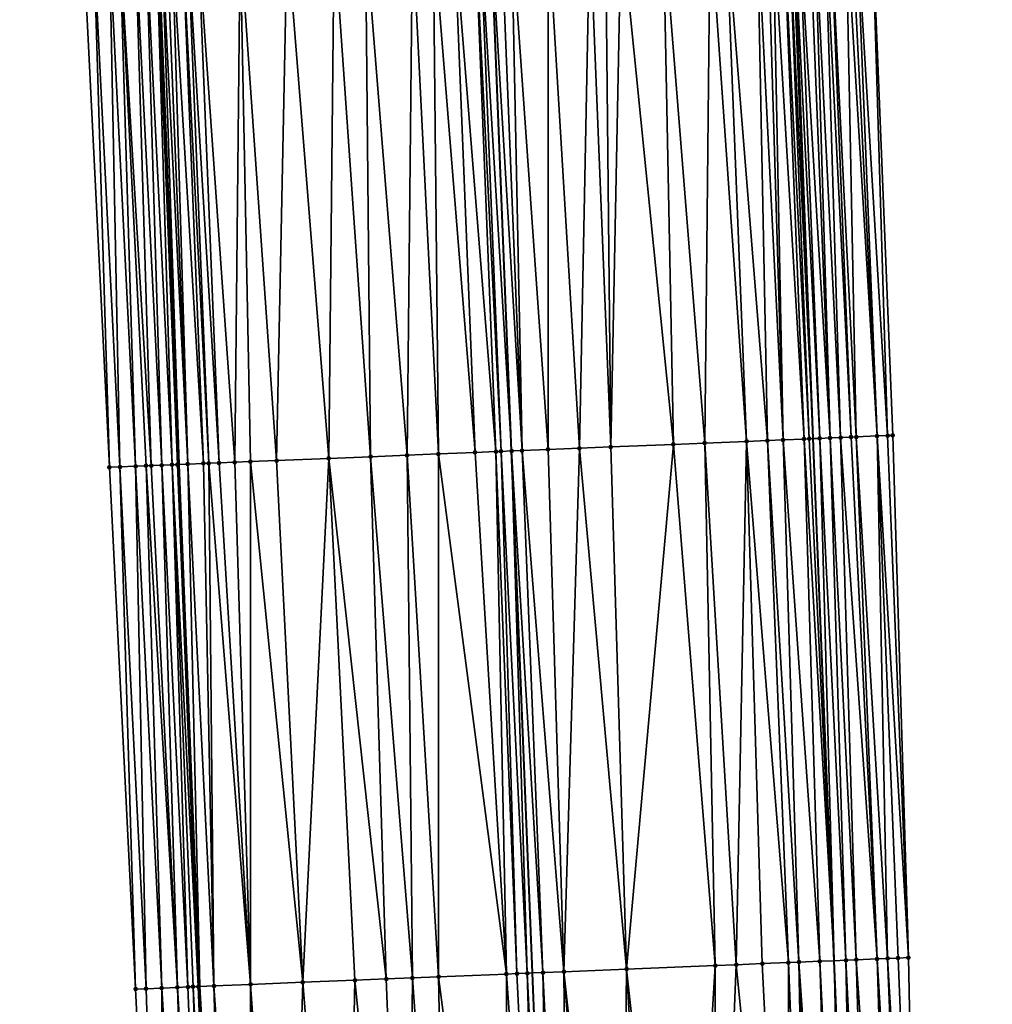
# Model space of a CAD drawing. Header units: feet. Extents: x 2004186 to 2014793, y 836912 to 864902.
# Tile 881 of 974: x 2004187 to 2004224, y 860721 to 860759. Entities that reach past the tile are written whole.
import ezdxf

# ---------------------------------------------------------------- set-up
doc = ezdxf.new("R2010")
doc.units = ezdxf.units.FT
doc.header["$LTSCALE"] = 100
doc.header["$MEASUREMENT"] = 0
for name, color, linetype, lineweight in [('EP_Travel Lane', 5, 'Continuous', 40), ('GPL_Skip Line', 2, 'Continuous', 40), ('Road Shots', 4, 'Continuous', 200), ('Road X-Section', 30, 'Continuous', 13)]:
    doc.layers.add(name, color=color, linetype=linetype, lineweight=lineweight)
doc.layers.add('I-77 SB_MM21-27-Surface-Border', color=7, linetype='Continuous')
doc.layers.add('I-77 SB_MM21-27-Surface-TIN', color=7, linetype='Continuous')

msp = doc.modelspace()

# ---------------------------------------------------------------- linework, layer by layer
at = {"layer": 'EP_Travel Lane'}
for points in [[(2004197.601563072, 860642.0360309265, 453.2261109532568), (2004196.425661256, 860661.9981160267, 453.5929947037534), (2004195.249770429, 860681.9600145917, 453.9695947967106), (2004194.27354658, 860702.1436005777, 454.3736836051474), (2004193.483229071, 860722.1238258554, 454.7812818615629), (2004192.692910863, 860742.1040687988, 455.1879910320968), (2004191.902552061, 860762.0853380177, 455.5434054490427), (2004191.223358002, 860782.2181442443, 455.9253762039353), (2004190.663765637, 860802.2067544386, 456.3028110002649), (2004190.10417735, 860822.1952189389, 456.6877862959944), (2004189.544588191, 860842.1837146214, 457.071148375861), (2004189.112340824, 860862.3605110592, 457.4359540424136), (2004188.858388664, 860882.3546178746, 457.8506026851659), (2004188.604435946, 860902.3487686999, 458.2630403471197), (2004188.350491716, 860922.342251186, 458.7091436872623), (2004188.217480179, 860942.5299093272, 459.1132109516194)], [(2004221.715488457, 860643.4213687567, 452.3216709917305), (2004220.600782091, 860663.3862204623, 452.7251711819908), (2004219.486091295, 860683.350793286, 453.1432168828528), (2004218.549584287, 860703.1322473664, 453.5232818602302), (2004217.749922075, 860723.1121554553, 453.928044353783), (2004216.95026681, 860743.0918899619, 454.3414893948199), (2004216.150591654, 860763.0721214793, 454.7300843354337), (2004215.466840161, 860782.9211546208, 455.1355683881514), (2004214.900120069, 860802.9095628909, 455.5129948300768), (2004214.333405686, 860822.897769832, 455.9008344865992), (2004213.766690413, 860842.8860081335, 456.2870516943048), (2004213.328555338, 860862.7085305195, 456.6577693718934), (2004213.040055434, 860882.702503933, 457.0552528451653), (2004212.751554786, 860902.6965289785, 457.4501300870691), (2004212.463052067, 860922.6906974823, 457.8377808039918), (2004212.309389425, 860942.509159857, 458.2545775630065)]]:
    msp.add_polyline3d(points, dxfattribs=at)
at = {"layer": 'GPL_Skip Line'}
msp.add_polyline3d([(2004210.225838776, 860642.7607374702, 452.7814176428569), (2004209.093303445, 860662.7250830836, 453.1586660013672), (2004207.960784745, 860682.6891355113, 453.5511981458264), (2004207.008169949, 860702.6615726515, 453.9599322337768), (2004206.20851005, 860722.6414229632, 454.3675829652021), (2004205.408842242, 860742.6214708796, 454.7653557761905), (2004204.609173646, 860762.6015384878, 455.1621442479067), (2004203.923475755, 860782.5858817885, 455.5395116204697), (2004203.356457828, 860802.5740300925, 455.9299372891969), (2004202.78943579, 860822.5623233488, 456.3128637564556), (2004202.222418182, 860842.5504604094, 456.7038711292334), (2004201.783932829, 860862.5413416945, 457.0930744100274), (2004201.509346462, 860882.5355650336, 457.4875887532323), (2004201.234759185, 860902.5298547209, 457.878760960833), (2004200.960178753, 860922.5236459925, 458.2950397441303), (2004200.804459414, 860942.5187398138, 458.6819819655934)], dxfattribs=at)
at = {"layer": 'I-77 SB_MM21-27-Surface-Border', "color": 3, "linetype": 'ByBlock', "lineweight": -2}
for points in [[(2004196.049156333, 860641.9472507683, 453.2632844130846), (2004195.116297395, 860661.9229691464, 453.6381728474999), (2004193.58442658, 860681.8642642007, 454.0360522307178), (2004192.020572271, 860702.0516404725, 454.4629498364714), (2004191.021077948, 860722.0233530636, 454.8775720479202), (2004190.021577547, 860741.9952175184, 455.2845955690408), (2004189.022050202, 860761.9677551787, 455.6579738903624), (2004188.330023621, 860782.133837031, 456.0406522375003), (2004187.763005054, 860802.1220079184, 456.4299058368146), (2004187.195974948, 860822.1105855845, 456.7981180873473), (2004186.828859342, 860842.1050134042, 457.1570751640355), (2004186.585475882, 860862.3246149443, 457.4960864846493), (2004187.710753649, 860882.3383444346, 457.8764207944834), (2004187.036212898, 860902.3264997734, 458.2999096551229), (2004187.36158193, 860922.3280906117, 458.7383338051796), (2004187.404462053, 860942.5307491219, 459.1348138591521)], [(2004213.604460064, 860942.5093327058, 458.1403691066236), (2004213.758822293, 860922.7103066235, 457.7464241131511), (2004214.833310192, 860902.7287463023, 457.2674133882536), (2004215.707830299, 860882.7434674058, 456.837373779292), (2004216.382366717, 860862.75562757, 456.3979852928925), (2004216.816175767, 860842.977556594, 456.0264329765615), (2004217.383192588, 860822.9894472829, 455.6339899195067), (2004217.95022216, 860803.0008884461, 455.264803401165), (2004218.517260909, 860783.0120061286, 454.9123490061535), (2004219.196961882, 860763.1987080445, 454.497476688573), (2004219.996605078, 860743.219275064, 454.0689643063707), (2004220.596445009, 860723.2309258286, 453.6863340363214), (2004220.99645533, 860703.2343186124, 453.3166937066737), (2004221.538314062, 860683.4706888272, 452.9625281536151), (2004222.471153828, 860663.4953083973, 452.5700259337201), (2004223.803321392, 860643.5431140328, 452.1498348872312)]]:
    msp.add_polyline3d(points, dxfattribs=at)
at = {"layer": 'I-77 SB_MM21-27-Surface-TIN', "color": 128, "linetype": 'ByBlock', "lineweight": -2}
for points in [[(2004218.597478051, 860763.173809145, 454.5426718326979), (2004219.79677864, 860743.2109378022, 454.0859103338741), (2004219.196961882, 860763.1987080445, 454.497476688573)], [(2004219.196961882, 860763.1987080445, 454.497476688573), (2004219.79677864, 860743.2109378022, 454.0859103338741), (2004219.996605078, 860743.219275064, 454.0689643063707)], [(2004211.203706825, 860762.8701535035, 454.9285796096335), (2004209.605015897, 860762.8054399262, 454.9649453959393), (2004211.603719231, 860742.8734941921, 454.561543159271)], [(2004213.002222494, 860762.9432467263, 454.8731491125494), (2004211.203706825, 860762.8701535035, 454.9285796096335), (2004212.802728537, 860742.9222514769, 454.52316635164)], [(2004211.203706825, 860762.8701535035, 454.9285796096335), (2004211.603719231, 860742.8734941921, 454.561543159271), (2004212.802728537, 860742.9222514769, 454.52316635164)], [(2004213.002222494, 860762.9432467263, 454.8731491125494), (2004212.802728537, 860742.9222514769, 454.52316635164), (2004214.401400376, 860742.9874420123, 454.4629582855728)], [(2004213.601725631, 860762.9676632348, 454.8520678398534), (2004213.002222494, 860762.9432467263, 454.8731491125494), (2004214.401400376, 860742.9874420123, 454.4629582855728)], [(2004214.800730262, 860763.0165373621, 454.8078502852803), (2004213.601725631, 860762.9676632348, 454.8520678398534), (2004215.200739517, 860743.0199567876, 454.4368779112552)], [(2004213.601725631, 860762.9676632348, 454.8520678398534), (2004214.401400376, 860742.9874420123, 454.4629582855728), (2004215.200739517, 860743.0199567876, 454.4368779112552)], [(2004215.200395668, 860763.0328987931, 454.7896091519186), (2004214.800730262, 860763.0165373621, 454.8078502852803), (2004215.800239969, 860743.0444403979, 454.4124423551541)], [(2004214.800730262, 860763.0165373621, 454.8078502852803), (2004215.200739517, 860743.0199567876, 454.4368779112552), (2004215.800239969, 860743.0444403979, 454.4124423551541)], [(2004215.400226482, 860763.0411266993, 454.7781296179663), (2004215.200395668, 860763.0328987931, 454.7896091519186), (2004215.800239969, 860743.0444403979, 454.4124423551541)], [(2004215.799891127, 860763.0575071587, 454.7589372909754), (2004215.400226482, 860763.0411266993, 454.7781296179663), (2004216.599566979, 860743.077258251, 454.3712116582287)], [(2004215.400226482, 860763.0411266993, 454.7781296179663), (2004215.800239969, 860743.0444403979, 454.4124423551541), (2004216.599566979, 860743.077258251, 454.3712116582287)], [(2004215.999719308, 860763.0658008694, 454.7441683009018), (2004215.799891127, 860763.0575071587, 454.7589372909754), (2004216.799394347, 860743.0855722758, 454.3554272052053)], [(2004215.799891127, 860763.0575071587, 454.7589372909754), (2004216.599566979, 860743.077258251, 454.3712116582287), (2004216.799394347, 860743.0855722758, 454.3554272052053)], [(2004215.999719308, 860763.0658008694, 454.7441683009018), (2004216.95026681, 860743.0918899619, 454.3414893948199), (2004216.150591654, 860763.0721214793, 454.7300843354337)], [(2004215.999719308, 860763.0658008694, 454.7441683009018), (2004216.799394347, 860743.0855722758, 454.3554272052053), (2004216.95026681, 860743.0918899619, 454.3414893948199)], [(2004216.199544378, 860763.074172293, 454.7255145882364), (2004216.150591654, 860763.0721214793, 454.7300843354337), (2004216.95026681, 860743.0918899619, 454.3414893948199)], [(2004216.399371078, 860763.0825030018, 454.7088961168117), (2004216.199544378, 860763.074172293, 454.7255145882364), (2004217.199044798, 860743.1023073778, 454.3185069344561)], [(2004216.199544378, 860763.074172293, 454.7255145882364), (2004216.95026681, 860743.0918899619, 454.3414893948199), (2004217.199044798, 860743.1023073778, 454.3185069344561)], [(2004216.799029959, 860763.0990274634, 454.6825053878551), (2004216.399371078, 860763.0825030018, 454.7088961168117), (2004217.598698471, 860743.1189619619, 454.2856115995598)], [(2004216.399371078, 860763.0825030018, 454.7088961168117), (2004217.199044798, 860743.1023073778, 454.3185069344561), (2004217.598698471, 860743.1189619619, 454.2856115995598)], [(2004216.998857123, 860763.1073465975, 454.6664655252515), (2004216.799029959, 860763.0990274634, 454.6825053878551), (2004217.598698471, 860743.1189619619, 454.2856115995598)], [(2004217.398503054, 860763.1241946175, 454.6239006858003), (2004216.998857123, 860763.1073465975, 454.6664655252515), (2004217.998347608, 860743.1357298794, 454.2470509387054)], [(2004216.998857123, 860763.1073465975, 454.6664655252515), (2004217.598698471, 860743.1189619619, 454.2856115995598), (2004217.998347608, 860743.1357298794, 454.2470509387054)], [(2004217.598328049, 860763.1325679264, 454.6051527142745), (2004217.398503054, 860763.1241946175, 454.6239006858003), (2004218.397994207, 860743.1525612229, 454.2053197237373)], [(2004217.398503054, 860763.1241946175, 454.6239006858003), (2004217.998347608, 860743.1357298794, 454.2470509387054), (2004218.397994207, 860743.1525612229, 454.2053197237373)], [(2004218.197809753, 860763.1575199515, 454.5573019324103), (2004217.598328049, 860763.1325679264, 454.6051527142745), (2004218.59781879, 860743.1609448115, 454.1860578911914)], [(2004217.598328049, 860763.1325679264, 454.6051527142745), (2004218.397994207, 860743.1525612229, 454.2053197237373), (2004218.59781879, 860743.1609448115, 454.1860578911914)], [(2004218.397641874, 860763.1657152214, 454.5474538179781), (2004218.197809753, 860763.1575199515, 454.5573019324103), (2004219.397127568, 860743.1942182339, 454.1220541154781)], [(2004218.197809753, 860763.1575199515, 454.5573019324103), (2004218.59781879, 860743.1609448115, 454.1860578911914), (2004219.397127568, 860743.1942182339, 454.1220541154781)], [(2004218.597478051, 860763.173809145, 454.5426718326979), (2004218.397641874, 860763.1657152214, 454.5474538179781), (2004219.397127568, 860743.1942182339, 454.1220541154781)], [(2004218.597478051, 860763.173809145, 454.5426718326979), (2004219.397127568, 860743.1942182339, 454.1220541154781), (2004219.79677864, 860743.2109378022, 454.0859103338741)], [(2004201.611648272, 860762.4796979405, 455.255453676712), (2004199.813134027, 860762.4065691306, 455.3126631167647), (2004201.412152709, 860742.4587428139, 454.9034652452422)], [(2004201.611648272, 860762.4796979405, 455.255453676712), (2004201.412152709, 860742.4587428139, 454.9034652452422), (2004202.611159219, 860742.5075699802, 454.8615951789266)], [(2004202.410990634, 860762.512132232, 455.2333965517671), (2004201.611648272, 860762.4796979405, 455.255453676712), (2004202.611159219, 860742.5075699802, 454.8615951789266)], [(2004203.210328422, 860762.5446807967, 455.2056271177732), (2004202.410990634, 860762.512132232, 455.2333965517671), (2004204.009996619, 860742.5646231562, 454.808340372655)], [(2004202.410990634, 860762.512132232, 455.2333965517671), (2004202.611159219, 860742.5075699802, 454.8615951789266), (2004204.009996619, 860742.5646231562, 454.808340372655)], [(2004204.009663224, 860762.5773039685, 455.1741282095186), (2004203.210328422, 860762.5446807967, 455.2056271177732), (2004204.809337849, 860742.597085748, 454.7848685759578)], [(2004203.210328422, 860762.5446807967, 455.2056271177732), (2004204.009996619, 860742.5646231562, 454.808340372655), (2004204.809337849, 860742.597085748, 454.7848685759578)], [(2004204.209501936, 860762.5853345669, 455.1725117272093), (2004204.009663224, 860762.5773039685, 455.1741282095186), (2004205.009171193, 860742.6052504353, 454.7765492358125)], [(2004204.009663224, 860762.5773039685, 455.1741282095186), (2004204.809337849, 860742.597085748, 454.7848685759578), (2004205.009171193, 860742.6052504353, 454.7765492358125)], [(2004204.209501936, 860762.5853345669, 455.1725117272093), (2004205.408842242, 860742.6214708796, 454.7653557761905), (2004204.609173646, 860762.6015384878, 455.1621442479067)], [(2004204.209501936, 860762.5853345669, 455.1725117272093), (2004205.009171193, 860742.6052504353, 454.7765492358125), (2004205.408842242, 860742.6214708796, 454.7653557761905)], [(2004205.008848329, 860762.6176681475, 455.1554889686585), (2004204.609173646, 860762.6015384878, 455.1621442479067), (2004205.808515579, 860742.6376341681, 454.7570194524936)], [(2004205.808515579, 860742.6376341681, 454.7570194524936), (2004204.609173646, 860762.6015384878, 455.1621442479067), (2004205.408842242, 860742.6214708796, 454.7653557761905)], [(2004205.408516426, 860762.6339623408, 455.1406089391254), (2004205.008848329, 860762.6176681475, 455.1554889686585), (2004205.808515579, 860742.6376341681, 454.7570194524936)], [(2004206.807345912, 860762.6912132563, 455.0774694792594), (2004205.408516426, 860762.6339623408, 455.1406089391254), (2004206.807688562, 860742.6783012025, 454.7232410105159)], [(2004205.408516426, 860762.6339623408, 455.1406089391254), (2004205.808515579, 860742.6376341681, 454.7570194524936), (2004206.807688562, 860742.6783012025, 454.7232410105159)], [(2004208.406011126, 860762.7565693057, 455.0089876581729), (2004206.807345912, 860762.6912132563, 455.0774694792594), (2004208.006694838, 860742.7271342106, 454.6810789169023)], [(2004206.807345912, 860762.6912132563, 455.0774694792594), (2004206.807688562, 860742.6783012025, 454.7232410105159), (2004208.006694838, 860742.7271342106, 454.6810789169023)], [(2004208.406011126, 860762.7565693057, 455.0089876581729), (2004208.006694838, 860742.7271342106, 454.6810789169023), (2004209.205700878, 860742.7759730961, 454.6386230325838)], [(2004209.005511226, 860762.7810617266, 454.9841116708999), (2004208.406011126, 860762.7565693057, 455.0089876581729), (2004209.205700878, 860742.7759730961, 454.6386230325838)], [(2004209.605015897, 860762.8054399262, 454.9649453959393), (2004209.005511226, 860762.7810617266, 454.9841116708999), (2004209.205700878, 860742.7759730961, 454.6386230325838)], [(2004209.605015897, 860762.8054399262, 454.9649453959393), (2004209.205700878, 860742.7759730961, 454.6386230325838), (2004211.603719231, 860742.8734941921, 454.561543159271)], [(2004191.420056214, 860762.0655846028, 455.5654812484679), (2004191.020392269, 860762.0491866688, 455.5855470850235), (2004192.019922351, 860742.0765806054, 455.2155881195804)], [(2004191.819719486, 860762.0819993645, 455.5445742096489), (2004191.420056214, 860762.0655846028, 455.5654812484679), (2004192.419586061, 860742.0929844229, 455.19522816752)], [(2004191.420056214, 860762.0655846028, 455.5654812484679), (2004192.019922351, 860742.0765806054, 455.2155881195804), (2004192.419586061, 860742.0929844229, 455.19522816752)], [(2004191.819719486, 860762.0819993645, 455.5445742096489), (2004192.692910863, 860742.1040687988, 455.1879910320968), (2004191.902552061, 860762.0853380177, 455.5434054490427)], [(2004191.819719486, 860762.0819993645, 455.5445742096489), (2004192.619419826, 860742.1011386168, 455.1874333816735), (2004192.692910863, 860742.1040687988, 455.1879910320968)], [(2004191.819719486, 860762.0819993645, 455.5445742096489), (2004192.419586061, 860742.0929844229, 455.19522816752), (2004192.619419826, 860742.1011386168, 455.1874333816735)], [(2004192.019557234, 860762.090054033, 455.5417545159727), (2004191.902552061, 860762.0853380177, 455.5434054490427), (2004192.692910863, 860742.1040687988, 455.1879910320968)], [(2004192.219399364, 860762.097999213, 455.5444079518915), (2004192.019557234, 860762.090054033, 455.5417545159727), (2004193.019102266, 860742.1170744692, 455.1904661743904)], [(2004192.019557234, 860762.090054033, 455.5417545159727), (2004192.692910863, 860742.1040687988, 455.1879910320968), (2004193.019102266, 860742.1170744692, 455.1904661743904)], [(2004192.419239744, 860762.105988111, 455.5448760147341), (2004192.219399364, 860762.097999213, 455.5444079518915), (2004193.019102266, 860742.1170744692, 455.1904661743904)], [(2004192.818910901, 860762.1222058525, 455.5338176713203), (2004192.419239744, 860762.105988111, 455.5448760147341), (2004193.618609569, 860742.1413868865, 455.1745882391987)], [(2004192.419239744, 860762.105988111, 455.5448760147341), (2004193.019102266, 860742.1170744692, 455.1904661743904), (2004193.618609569, 860742.1413868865, 455.1745882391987)], [(2004193.018748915, 860762.1302538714, 455.5313303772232), (2004192.818910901, 860762.1222058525, 455.5338176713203), (2004193.818447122, 860742.1494464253, 455.1715250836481)], [(2004192.818910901, 860762.1222058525, 455.5338176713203), (2004193.618609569, 860742.1413868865, 455.1745882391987), (2004193.818447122, 860742.1494464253, 455.1715250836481)], [(2004193.418420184, 860762.1464688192, 455.5204116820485), (2004193.018748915, 860762.1302538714, 455.5313303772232), (2004194.218117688, 860742.1656789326, 455.1597286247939)], [(2004193.018748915, 860762.1302538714, 455.5313303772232), (2004193.818447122, 860742.1494464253, 455.1715250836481), (2004194.218117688, 860742.1656789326, 455.1597286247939)], [(2004195.017090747, 860762.211691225, 455.4586104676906), (2004193.418420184, 860762.1464688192, 455.5204116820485), (2004194.817620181, 860742.1901115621, 455.1378414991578)], [(2004193.418420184, 860762.1464688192, 455.5204116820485), (2004194.218117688, 860742.1656789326, 455.1597286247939), (2004194.817620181, 860742.1901115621, 455.1378414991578)], [(2004195.017090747, 860762.211691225, 455.4586104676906), (2004194.817620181, 860742.1901115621, 455.1378414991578), (2004195.417121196, 860742.2145811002, 455.1141093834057)], [(2004196.81560533, 860762.2848115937, 455.4018229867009), (2004195.017090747, 860762.211691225, 455.4586104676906), (2004196.416295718, 860742.25520969, 455.0822527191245)], [(2004195.017090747, 860762.211691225, 455.4586104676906), (2004195.417121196, 860742.2145811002, 455.1141093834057), (2004196.416295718, 860742.25520969, 455.0822527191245)], [(2004196.81560533, 860762.2848115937, 455.4018229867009), (2004196.416295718, 860742.25520969, 455.0822527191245), (2004198.41464186, 860742.3365393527, 455.0149160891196)], [(2004198.614120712, 860762.3579119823, 455.3460342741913), (2004196.81560533, 860762.2848115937, 455.4018229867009), (2004198.41464186, 860742.3365393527, 455.0149160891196)], [(2004198.614120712, 860762.3579119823, 455.3460342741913), (2004198.41464186, 860742.3365393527, 455.0149160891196), (2004200.013315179, 860742.4016928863, 454.9565576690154)], [(2004199.813134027, 860762.4065691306, 455.3126631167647), (2004198.614120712, 860762.3579119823, 455.3460342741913), (2004200.013315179, 860742.4016928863, 454.9565576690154)], [(2004199.813134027, 860762.4065691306, 455.3126631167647), (2004200.013315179, 860742.4016928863, 454.9565576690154), (2004201.412152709, 860742.4587428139, 454.9034652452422)], [(2004189.421720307, 860761.9839992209, 455.6456008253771), (2004189.022050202, 860761.9677551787, 455.6579738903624), (2004190.021577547, 860741.9952175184, 455.2845955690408)], [(2004190.021216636, 860762.0085858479, 455.6160156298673), (2004189.421720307, 860761.9839992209, 455.6456008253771), (2004190.421247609, 860742.0114626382, 455.2721686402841)], [(2004189.421720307, 860761.9839992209, 455.6456008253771), (2004190.021577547, 860741.9952175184, 455.2845955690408), (2004190.421247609, 860742.0114626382, 455.2721686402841)], [(2004190.420886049, 860762.0248471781, 455.6027783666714), (2004190.021216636, 860762.0085858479, 455.6160156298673), (2004191.020746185, 860742.0359931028, 455.2453909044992)], [(2004190.021216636, 860762.0085858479, 455.6160156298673), (2004190.421247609, 860742.0114626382, 455.2721686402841), (2004191.020746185, 860742.0359931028, 455.2453909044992)], [(2004191.020392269, 860762.0491866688, 455.5855470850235), (2004190.420886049, 860762.0248471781, 455.6027783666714), (2004191.620254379, 860742.0602832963, 455.2306239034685)], [(2004190.420886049, 860762.0248471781, 455.6027783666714), (2004191.420418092, 860742.0521921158, 455.2352687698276), (2004191.620254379, 860742.0602832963, 455.2306239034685)], [(2004190.420886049, 860762.0248471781, 455.6027783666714), (2004191.020746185, 860742.0359931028, 455.2453909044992), (2004191.420418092, 860742.0521921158, 455.2352687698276)], [(2004191.020392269, 860762.0491866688, 455.5855470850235), (2004191.620254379, 860742.0602832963, 455.2306239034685), (2004192.019922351, 860742.0765806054, 455.2155881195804)], [(2004219.79677864, 860743.2109378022, 454.0859103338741), (2004220.596445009, 860723.2309258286, 453.6863340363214), (2004219.996605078, 860743.219275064, 454.0689643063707)], [(2004211.603719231, 860742.8734941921, 454.561543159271), (2004209.205700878, 860742.7759730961, 454.6386230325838), (2004209.805534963, 860722.7877699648, 454.2486943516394)], [(2004211.603719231, 860742.8734941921, 454.561543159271), (2004209.805534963, 860722.7877699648, 454.2486943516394), (2004213.202723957, 860722.9260165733, 454.134911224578)], [(2004212.802728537, 860742.9222514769, 454.52316635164), (2004211.603719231, 860742.8734941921, 454.561543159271), (2004213.202723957, 860722.9260165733, 454.134911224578)], [(2004214.401400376, 860742.9874420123, 454.4629582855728), (2004212.802728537, 860742.9222514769, 454.52316635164), (2004214.002058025, 860722.9586580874, 454.1024950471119)], [(2004212.802728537, 860742.9222514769, 454.52316635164), (2004213.202723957, 860722.9260165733, 454.134911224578), (2004214.002058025, 860722.9586580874, 454.1024950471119)], [(2004214.401400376, 860742.9874420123, 454.4629582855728), (2004214.002058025, 860722.9586580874, 454.1024950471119), (2004215.00122722, 860722.9994197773, 454.0639844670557)], [(2004215.200739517, 860743.0199567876, 454.4368779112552), (2004214.401400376, 860742.9874420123, 454.4629582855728), (2004216.000399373, 860723.0401075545, 454.029168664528)], [(2004214.401400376, 860742.9874420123, 454.4629582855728), (2004215.00122722, 860722.9994197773, 454.0639844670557), (2004216.000399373, 860723.0401075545, 454.029168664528)], [(2004215.800239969, 860743.0444403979, 454.4124423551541), (2004215.200739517, 860743.0199567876, 454.4368779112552), (2004216.400065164, 860723.0564593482, 454.0114091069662)], [(2004215.200739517, 860743.0199567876, 454.4368779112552), (2004216.000399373, 860723.0401075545, 454.029168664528), (2004216.400065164, 860723.0564593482, 454.0114091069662)], [(2004216.599566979, 860743.077258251, 454.3712116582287), (2004215.800239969, 860743.0444403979, 454.4124423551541), (2004217.199390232, 860723.0893257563, 453.9677508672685)], [(2004215.800239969, 860743.0444403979, 454.4124423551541), (2004216.400065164, 860723.0564593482, 454.0114091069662), (2004217.199390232, 860723.0893257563, 453.9677508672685)], [(2004216.799394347, 860743.0855722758, 454.3554272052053), (2004216.599566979, 860743.077258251, 454.3712116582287), (2004217.749922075, 860723.1121554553, 453.928044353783)], [(2004216.599566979, 860743.077258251, 454.3712116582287), (2004217.199390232, 860723.0893257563, 453.9677508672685), (2004217.749922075, 860723.1121554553, 453.928044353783)], [(2004216.799394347, 860743.0855722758, 454.3554272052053), (2004217.749922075, 860723.1121554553, 453.928044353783), (2004216.95026681, 860743.0918899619, 454.3414893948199)], [(2004217.199044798, 860743.1023073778, 454.3185069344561), (2004216.95026681, 860743.0918899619, 454.3414893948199), (2004217.749922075, 860723.1121554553, 453.928044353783)], [(2004217.598698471, 860743.1189619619, 454.2856115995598), (2004217.199044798, 860743.1023073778, 454.3185069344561), (2004218.198532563, 860723.1307586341, 453.8956888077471)], [(2004217.199044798, 860743.1023073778, 454.3185069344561), (2004217.749922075, 860723.1121554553, 453.928044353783), (2004218.198532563, 860723.1307586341, 453.8956888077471)], [(2004217.998347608, 860743.1357298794, 454.2470509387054), (2004217.598698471, 860743.1189619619, 454.2856115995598), (2004218.598184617, 860723.1474536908, 453.8607701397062)], [(2004217.598698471, 860743.1189619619, 454.2856115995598), (2004218.198532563, 860723.1307586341, 453.8956888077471), (2004218.598184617, 860723.1474536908, 453.8607701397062)], [(2004218.397994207, 860743.1525612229, 454.2053197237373), (2004217.998347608, 860743.1357298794, 454.2470509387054), (2004219.397484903, 860723.1809392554, 453.7861613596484)], [(2004217.998347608, 860743.1357298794, 454.2470509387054), (2004218.598184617, 860723.1474536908, 453.8607701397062), (2004219.397484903, 860723.1809392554, 453.7861613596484)], [(2004218.59781879, 860743.1609448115, 454.1860578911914), (2004218.397994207, 860743.1525612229, 454.2053197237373), (2004219.397484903, 860723.1809392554, 453.7861613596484)], [(2004219.397127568, 860743.1942182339, 454.1220541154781), (2004218.59781879, 860743.1609448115, 454.1860578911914), (2004219.797137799, 860723.1976132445, 453.752295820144)], [(2004218.59781879, 860743.1609448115, 454.1860578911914), (2004219.397484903, 860723.1809392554, 453.7861613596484), (2004219.797137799, 860723.1976132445, 453.752295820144)], [(2004219.79677864, 860743.2109378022, 454.0859103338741), (2004219.397127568, 860743.1942182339, 454.1220541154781), (2004220.596445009, 860723.2309258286, 453.6863340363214)], [(2004219.397127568, 860743.1942182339, 454.1220541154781), (2004220.196792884, 860723.2142325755, 453.7211625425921), (2004220.596445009, 860723.2309258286, 453.6863340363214)], [(2004219.397127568, 860743.1942182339, 454.1220541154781), (2004219.797137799, 860723.1976132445, 453.752295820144), (2004220.196792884, 860723.2142325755, 453.7211625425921)], [(2004202.611159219, 860742.5075699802, 454.8615951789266), (2004201.412152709, 860742.4587428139, 454.9034652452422), (2004202.611489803, 860722.4949594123, 454.4922976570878)], [(2004204.009996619, 860742.5646231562, 454.808340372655), (2004202.611159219, 860742.5075699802, 454.8615951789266), (2004205.209335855, 860722.6007862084, 454.3998482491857)], [(2004202.611159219, 860742.5075699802, 454.8615951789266), (2004202.611489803, 860722.4949594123, 454.4922976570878), (2004205.209335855, 860722.6007862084, 454.3998482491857)], [(2004204.809337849, 860742.597085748, 454.7848685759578), (2004204.009996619, 860742.5646231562, 454.808340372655), (2004205.209335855, 860722.6007862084, 454.3998482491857)], [(2004205.009171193, 860742.6052504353, 454.7765492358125), (2004204.809337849, 860742.597085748, 454.7848685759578), (2004205.609002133, 860722.6171258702, 454.3826951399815)], [(2004204.809337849, 860742.597085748, 454.7848685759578), (2004205.209335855, 860722.6007862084, 454.3998482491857), (2004205.609002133, 860722.6171258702, 454.3826951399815)], [(2004205.009171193, 860742.6052504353, 454.7765492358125), (2004206.008672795, 860722.6333559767, 454.371018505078), (2004205.408842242, 860742.6214708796, 454.7653557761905)], [(2004205.009171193, 860742.6052504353, 454.7765492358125), (2004205.609002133, 860722.6171258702, 454.3826951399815), (2004206.008672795, 860722.6333559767, 454.371018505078)], [(2004205.808515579, 860742.6376341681, 454.7570194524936), (2004205.408842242, 860742.6214708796, 454.7653557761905), (2004206.60818456, 860722.6575569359, 454.3607118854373)], [(2004206.008672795, 860722.6333559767, 454.371018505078), (2004206.20851005, 860722.6414229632, 454.3675829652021), (2004205.408842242, 860742.6214708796, 454.7653557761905)], [(2004206.60818456, 860722.6575569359, 454.3607118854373), (2004205.408842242, 860742.6214708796, 454.7653557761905), (2004206.20851005, 860722.6414229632, 454.3675829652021)], [(2004206.807688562, 860742.6783012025, 454.7232410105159), (2004205.808515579, 860742.6376341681, 454.7570194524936), (2004207.407524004, 860722.6900641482, 454.3350092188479)], [(2004205.808515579, 860742.6376341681, 454.7570194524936), (2004206.60818456, 860722.6575569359, 454.3607118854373), (2004207.407524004, 860722.6900641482, 454.3350092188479)], [(2004208.006694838, 860742.7271342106, 454.6810789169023), (2004206.807688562, 860742.6783012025, 454.7232410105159), (2004207.407524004, 860722.6900641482, 454.3350092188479)], [(2004208.006694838, 860742.7271342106, 454.6810789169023), (2004207.407524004, 860722.6900641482, 454.3350092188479), (2004209.805534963, 860722.7877699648, 454.2486943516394)], [(2004209.205700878, 860742.7759730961, 454.6386230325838), (2004208.006694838, 860742.7271342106, 454.6810789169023), (2004209.805534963, 860722.7877699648, 454.2486943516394)], [(2004192.419586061, 860742.0929844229, 455.19522816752), (2004192.019922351, 860742.0765806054, 455.2155881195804), (2004193.019414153, 860722.1049310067, 454.7978233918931)], [(2004192.619419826, 860742.1011386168, 455.1874333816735), (2004192.419586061, 860742.0929844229, 455.19522816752), (2004193.419081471, 860722.1212446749, 454.7819696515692)], [(2004192.419586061, 860742.0929844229, 455.19522816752), (2004193.219246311, 860722.113125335, 454.7880222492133), (2004193.419081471, 860722.1212446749, 454.7819696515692)], [(2004192.419586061, 860742.0929844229, 455.19522816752), (2004193.019414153, 860722.1049310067, 454.7978233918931), (2004193.219246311, 860722.113125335, 454.7880222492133)], [(2004192.619419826, 860742.1011386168, 455.1874333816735), (2004193.483229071, 860722.1238258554, 454.7812818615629), (2004192.692910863, 860742.1040687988, 455.1879910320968)], [(2004192.619419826, 860742.1011386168, 455.1874333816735), (2004193.419081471, 860722.1212446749, 454.7819696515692), (2004193.483229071, 860722.1238258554, 454.7812818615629)], [(2004193.019102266, 860742.1170744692, 455.1904661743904), (2004192.692910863, 860742.1040687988, 455.1879910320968), (2004193.483229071, 860722.1238258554, 454.7812818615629)], [(2004193.618609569, 860742.1413868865, 455.1745882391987), (2004193.019102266, 860742.1170744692, 455.1904661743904), (2004194.018596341, 860722.1453680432, 454.7755416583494)], [(2004193.019102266, 860742.1170744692, 455.1904661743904), (2004193.483229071, 860722.1238258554, 454.7812818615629), (2004194.018596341, 860722.1453680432, 454.7755416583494)], [(2004193.818447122, 860742.1494464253, 455.1715250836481), (2004193.618609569, 860742.1413868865, 455.1745882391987), (2004194.018596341, 860722.1453680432, 454.7755416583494)], [(2004194.218117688, 860742.1656789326, 455.1597286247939), (2004193.818447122, 860742.1494464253, 455.1715250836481), (2004195.417451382, 860722.2019804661, 454.744318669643)], [(2004193.818447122, 860742.1494464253, 455.1715250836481), (2004194.018596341, 860722.1453680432, 454.7755416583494), (2004195.417451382, 860722.2019804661, 454.744318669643)], [(2004194.817620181, 860742.1901115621, 455.1378414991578), (2004194.218117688, 860742.1656789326, 455.1597286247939), (2004195.417451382, 860722.2019804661, 454.744318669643)], [(2004195.417121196, 860742.2145811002, 455.1141093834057), (2004194.817620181, 860742.1901115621, 455.1378414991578), (2004195.417451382, 860722.2019804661, 454.744318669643)], [(2004196.416295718, 860742.25520969, 455.0822527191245), (2004195.417121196, 860742.2145811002, 455.1141093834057), (2004197.415796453, 860722.2833368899, 454.6756433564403)], [(2004195.417121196, 860742.2145811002, 455.1141093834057), (2004195.417451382, 860722.2019804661, 454.744318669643), (2004197.415796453, 860722.2833368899, 454.6756433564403)], [(2004198.41464186, 860742.3365393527, 455.0149160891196), (2004196.416295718, 860742.25520969, 455.0822527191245), (2004197.415796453, 860722.2833368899, 454.6756433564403)], [(2004198.41464186, 860742.3365393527, 455.0149160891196), (2004197.415796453, 860722.2833368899, 454.6756433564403), (2004199.414145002, 860722.3646064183, 454.6113117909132)], [(2004200.013315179, 860742.4016928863, 454.9565576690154), (2004198.41464186, 860742.3365393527, 455.0149160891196), (2004200.613151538, 860722.4134329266, 454.5694740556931)], [(2004198.41464186, 860742.3365393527, 455.0149160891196), (2004199.414145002, 860722.3646064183, 454.6113117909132), (2004200.613151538, 860722.4134329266, 454.5694740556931)], [(2004201.412152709, 860742.4587428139, 454.9034652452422), (2004200.013315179, 860742.4016928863, 454.9565576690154), (2004201.612321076, 860722.4541860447, 454.5313919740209)], [(2004200.013315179, 860742.4016928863, 454.9565576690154), (2004200.613151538, 860722.4134329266, 454.5694740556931), (2004201.612321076, 860722.4541860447, 454.5313919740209)], [(2004201.412152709, 860742.4587428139, 454.9034652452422), (2004201.612321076, 860722.4541860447, 454.5313919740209), (2004202.611489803, 860722.4949594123, 454.4922976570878)], [(2004190.421247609, 860742.0114626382, 455.2721686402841), (2004190.021577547, 860741.9952175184, 455.2845955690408), (2004191.021077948, 860722.0233530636, 454.8775720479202)], [(2004191.020746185, 860742.0359931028, 455.2453909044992), (2004190.421247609, 860742.0114626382, 455.2721686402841), (2004191.420744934, 860722.0396750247, 454.8613037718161)], [(2004190.421247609, 860742.0114626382, 455.2721686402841), (2004191.021077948, 860722.0233530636, 454.8775720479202), (2004191.420744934, 860722.0396750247, 454.8613037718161)], [(2004191.420418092, 860742.0521921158, 455.2352687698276), (2004191.020746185, 860742.0359931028, 455.2453909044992), (2004192.020242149, 860722.0642395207, 454.8328245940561)], [(2004191.020746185, 860742.0359931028, 455.2453909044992), (2004191.420744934, 860722.0396750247, 454.8613037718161), (2004192.020242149, 860722.0642395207, 454.8328245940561)], [(2004191.620254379, 860742.0602832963, 455.2306239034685), (2004191.420418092, 860742.0521921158, 455.2352687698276), (2004192.61974865, 860722.08857199, 454.8159440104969)], [(2004191.420418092, 860742.0521921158, 455.2352687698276), (2004192.020242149, 860722.0642395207, 454.8328245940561), (2004192.61974865, 860722.08857199, 454.8159440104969)], [(2004192.019922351, 860742.0765806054, 455.2155881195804), (2004191.620254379, 860742.0602832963, 455.2306239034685), (2004192.61974865, 860722.08857199, 454.8159440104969)], [(2004192.019922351, 860742.0765806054, 455.2155881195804), (2004192.61974865, 860722.08857199, 454.8159440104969), (2004193.019414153, 860722.1049310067, 454.7978233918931)], [(2004213.202723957, 860722.9260165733, 454.134911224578), (2004209.805534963, 860722.7877699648, 454.2486943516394), (2004212.004033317, 860702.864946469, 453.7891058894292)], [(2004213.202723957, 860722.9260165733, 454.134911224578), (2004212.004033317, 860702.864946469, 453.7891058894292), (2004213.203041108, 860702.9137416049, 453.7488363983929)], [(2004214.002058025, 860722.9586580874, 454.1024950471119), (2004213.202723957, 860722.9260165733, 454.134911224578), (2004213.203041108, 860702.9137416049, 453.7488363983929)], [(2004214.002058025, 860722.9586580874, 454.1024950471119), (2004213.203041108, 860702.9137416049, 453.7488363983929), (2004216.000721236, 860703.0277148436, 453.6489795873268)], [(2004215.00122722, 860722.9994197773, 454.0639844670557), (2004214.002058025, 860722.9586580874, 454.1024950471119), (2004216.000721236, 860703.0277148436, 453.6489795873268)], [(2004216.000399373, 860723.0401075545, 454.029168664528), (2004215.00122722, 860722.9994197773, 454.0639844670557), (2004216.000721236, 860703.0277148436, 453.6489795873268)], [(2004216.400065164, 860723.0564593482, 454.0114091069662), (2004216.000399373, 860723.0401075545, 454.029168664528), (2004216.800058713, 860703.0602711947, 453.6208205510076)], [(2004216.000399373, 860723.0401075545, 454.029168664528), (2004216.000721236, 860703.0277148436, 453.6489795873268), (2004216.800058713, 860703.0602711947, 453.6208205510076)], [(2004217.199390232, 860723.0893257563, 453.9677508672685), (2004216.400065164, 860723.0564593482, 454.0114091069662), (2004217.799222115, 860703.1011776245, 453.5750746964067)], [(2004216.400065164, 860723.0564593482, 454.0114091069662), (2004217.39955794, 860703.0847854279, 453.5948539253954), (2004217.799222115, 860703.1011776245, 453.5750746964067)], [(2004216.400065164, 860723.0564593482, 454.0114091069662), (2004216.800058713, 860703.0602711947, 453.6208205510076), (2004217.39955794, 860703.0847854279, 453.5948539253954)], [(2004217.199390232, 860723.0893257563, 453.9677508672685), (2004218.198882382, 860703.1176674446, 453.5504154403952), (2004217.749922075, 860723.1121554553, 453.928044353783)], [(2004217.199390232, 860723.0893257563, 453.9677508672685), (2004217.799222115, 860703.1011776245, 453.5750746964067), (2004218.198882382, 860703.1176674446, 453.5504154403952)], [(2004218.198532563, 860723.1307586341, 453.8956888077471), (2004217.749922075, 860723.1121554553, 453.928044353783), (2004218.598537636, 860703.1342825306, 453.5194943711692)], [(2004218.198882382, 860703.1176674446, 453.5504154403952), (2004218.549584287, 860703.1322473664, 453.5232818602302), (2004217.749922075, 860723.1121554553, 453.928044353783)], [(2004218.598537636, 860703.1342825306, 453.5194943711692), (2004217.749922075, 860723.1121554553, 453.928044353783), (2004218.549584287, 860703.1322473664, 453.5232818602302)], [(2004218.598184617, 860723.1474536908, 453.8607701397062), (2004218.198532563, 860723.1307586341, 453.8956888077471), (2004219.198014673, 860703.1593511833, 453.4658132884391)], [(2004218.198532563, 860723.1307586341, 453.8956888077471), (2004218.598537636, 860703.1342825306, 453.5194943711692), (2004219.198014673, 860703.1593511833, 453.4658132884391)], [(2004219.397484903, 860723.1809392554, 453.7861613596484), (2004218.598184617, 860723.1474536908, 453.8607701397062), (2004219.997316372, 860703.1928014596, 453.3929685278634)], [(2004218.598184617, 860723.1474536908, 453.8607701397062), (2004219.198014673, 860703.1593511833, 453.4658132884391), (2004219.997316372, 860703.1928014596, 453.3929685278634)], [(2004219.797137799, 860723.1976132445, 453.752295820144), (2004219.397484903, 860723.1809392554, 453.7861613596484), (2004220.596798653, 860703.217739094, 453.34583681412)], [(2004219.397484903, 860723.1809392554, 453.7861613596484), (2004219.997316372, 860703.1928014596, 453.3929685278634), (2004220.596798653, 860703.217739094, 453.34583681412)], [(2004220.196792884, 860723.2142325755, 453.7211625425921), (2004219.797137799, 860723.1976132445, 453.752295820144), (2004220.99645533, 860703.2343186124, 453.3166937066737)], [(2004219.797137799, 860723.1976132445, 453.752295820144), (2004220.596798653, 860703.217739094, 453.34583681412), (2004220.99645533, 860703.2343186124, 453.3166937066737)], [(2004220.196792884, 860723.2142325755, 453.7211625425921), (2004220.99645533, 860703.2343186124, 453.3166937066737), (2004220.596445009, 860723.2309258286, 453.6863340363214)], [(2004202.611489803, 860722.4949594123, 454.4922976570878), (2004201.612321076, 860722.4541860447, 454.5313919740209), (2004203.011480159, 860702.49885103, 454.0977214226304)], [(2004205.209335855, 860722.6007862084, 454.3998482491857), (2004202.611489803, 860722.4949594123, 454.4922976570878), (2004205.209654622, 860702.5884708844, 454.0157906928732)], [(2004202.611489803, 860722.4949594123, 454.4922976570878), (2004203.011480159, 860702.49885103, 454.0977214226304), (2004205.209654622, 860702.5884708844, 454.0157906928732)], [(2004205.609002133, 860722.6171258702, 454.3826951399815), (2004205.209335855, 860722.6007862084, 454.3998482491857), (2004206.608498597, 860702.6453597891, 453.9707468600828)], [(2004205.209335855, 860722.6007862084, 454.3998482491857), (2004205.209654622, 860702.5884708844, 454.0157906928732), (2004206.608498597, 860702.6453597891, 453.9707468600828)], [(2004206.008672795, 860722.6333559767, 454.371018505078), (2004205.609002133, 860722.6171258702, 454.3826951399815), (2004206.608498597, 860702.6453597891, 453.9707468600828)], [(2004206.008672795, 860722.6333559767, 454.371018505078), (2004207.008169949, 860702.6615726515, 453.9599322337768), (2004206.20851005, 860722.6414229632, 454.3675829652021)], [(2004206.008672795, 860722.6333559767, 454.371018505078), (2004206.608498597, 860702.6453597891, 453.9707468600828), (2004207.008169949, 860702.6615726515, 453.9599322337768)], [(2004206.60818456, 860722.6575569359, 454.3607118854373), (2004206.20851005, 860722.6414229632, 454.3675829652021), (2004207.008169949, 860702.6615726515, 453.9599322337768)], [(2004207.407524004, 860722.6900641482, 454.3350092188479), (2004206.60818456, 860722.6575569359, 454.3607118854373), (2004207.607676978, 860702.6858919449, 453.9437102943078)], [(2004206.60818456, 860722.6575569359, 454.3607118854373), (2004207.008169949, 860702.6615726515, 453.9599322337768), (2004207.607676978, 860702.6858919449, 453.9437102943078)], [(2004209.805534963, 860722.7877699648, 454.2486943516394), (2004207.407524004, 860722.6900641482, 454.3350092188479), (2004209.606020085, 860702.7672974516, 453.8725814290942)], [(2004207.407524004, 860722.6900641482, 454.3350092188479), (2004209.006517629, 860702.7428638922, 453.8945153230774), (2004209.606020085, 860702.7672974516, 453.8725814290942)], [(2004207.407524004, 860722.6900641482, 454.3350092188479), (2004207.607676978, 860702.6858919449, 453.9437102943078), (2004209.006517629, 860702.7428638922, 453.8945153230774)], [(2004209.805534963, 860722.7877699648, 454.2486943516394), (2004209.606020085, 860702.7672974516, 453.8725814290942), (2004211.00486039, 860702.8242780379, 453.8229546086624)], [(2004209.805534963, 860722.7877699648, 454.2486943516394), (2004211.00486039, 860702.8242780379, 453.8229546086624), (2004212.004033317, 860702.864946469, 453.7891058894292)], [(2004193.219246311, 860722.113125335, 454.7880222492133), (2004193.019414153, 860722.1049310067, 454.7978233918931), (2004193.819074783, 860702.1250624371, 454.3910852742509)], [(2004193.419081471, 860722.1212446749, 454.7819696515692), (2004193.219246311, 860722.113125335, 454.7880222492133), (2004194.218742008, 860702.1413784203, 454.3751158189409)], [(2004193.219246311, 860722.113125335, 454.7880222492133), (2004193.819074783, 860702.1250624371, 454.3910852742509), (2004194.218742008, 860702.1413784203, 454.3751158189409)], [(2004193.419081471, 860722.1212446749, 454.7819696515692), (2004194.27354658, 860702.1436005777, 454.3736836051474), (2004193.483229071, 860722.1238258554, 454.7812818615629)], [(2004193.419081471, 860722.1212446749, 454.7819696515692), (2004194.218742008, 860702.1413784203, 454.3751158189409), (2004194.27354658, 860702.1436005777, 454.3736836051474)], [(2004194.018596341, 860722.1453680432, 454.7755416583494), (2004193.483229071, 860722.1238258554, 454.7812818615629), (2004194.618413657, 860702.1575838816, 454.3646711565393)], [(2004194.618413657, 860702.1575838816, 454.3646711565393), (2004193.483229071, 860722.1238258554, 454.7812818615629), (2004194.27354658, 860702.1436005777, 454.3736836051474)], [(2004195.417451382, 860722.2019804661, 454.744318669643), (2004194.018596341, 860722.1453680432, 454.7755416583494), (2004195.41776229, 860702.189861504, 454.3504452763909)], [(2004194.018596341, 860722.1453680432, 454.7755416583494), (2004194.618413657, 860702.1575838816, 454.3646711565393), (2004195.41776229, 860702.189861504, 454.3504452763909)], [(2004197.415796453, 860722.2833368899, 454.6756433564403), (2004195.417451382, 860722.2019804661, 454.744318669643), (2004196.816604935, 860702.246783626, 454.3037409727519)], [(2004195.417451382, 860722.2019804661, 454.744318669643), (2004195.41776229, 860702.189861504, 454.3504452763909), (2004195.817433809, 860702.2060701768, 454.3398400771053)], [(2004195.417451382, 860722.2019804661, 454.744318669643), (2004195.817433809, 860702.2060701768, 454.3398400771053), (2004196.816604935, 860702.246783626, 454.3037409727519)], [(2004197.415796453, 860722.2833368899, 454.6756433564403), (2004196.816604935, 860702.246783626, 454.3037409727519), (2004199.014790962, 860702.3361145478, 454.2362534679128)], [(2004199.414145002, 860722.3646064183, 454.6113117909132), (2004197.415796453, 860722.2833368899, 454.6756433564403), (2004199.014790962, 860702.3361145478, 454.2362534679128)], [(2004199.414145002, 860722.3646064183, 454.6113117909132), (2004199.014790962, 860702.3361145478, 454.2362534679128), (2004201.412804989, 860702.4337437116, 454.1537703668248)], [(2004200.613151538, 860722.4134329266, 454.5694740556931), (2004199.414145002, 860722.3646064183, 454.6113117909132), (2004201.412804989, 860702.4337437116, 454.1537703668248)], [(2004201.612321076, 860722.4541860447, 454.5313919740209), (2004200.613151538, 860722.4134329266, 454.5694740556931), (2004201.412804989, 860702.4337437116, 454.1537703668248)], [(2004201.612321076, 860722.4541860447, 454.5313919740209), (2004201.412804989, 860702.4337437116, 454.1537703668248), (2004203.011480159, 860702.49885103, 454.0977214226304)], [(2004191.420744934, 860722.0396750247, 454.8613037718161), (2004191.021077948, 860722.0233530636, 454.8775720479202), (2004192.020572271, 860702.0516404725, 454.4629498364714)], [(2004192.020242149, 860722.0642395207, 454.8328245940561), (2004191.420744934, 860722.0396750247, 454.8613037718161), (2004192.020572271, 860702.0516404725, 454.4629498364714)], [(2004192.61974865, 860722.08857199, 454.8159440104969), (2004192.020242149, 860722.0642395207, 454.8328245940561), (2004193.219574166, 860702.1005829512, 454.4153149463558)], [(2004192.020242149, 860722.0642395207, 454.8328245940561), (2004192.020572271, 860702.0516404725, 454.4629498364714), (2004193.219574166, 860702.1005829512, 454.4153149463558)], [(2004193.019414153, 860722.1049310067, 454.7978233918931), (2004192.61974865, 860722.08857199, 454.8159440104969), (2004193.819074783, 860702.1250624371, 454.3910852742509)], [(2004192.61974865, 860722.08857199, 454.8159440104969), (2004193.219574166, 860702.1005829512, 454.4153149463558), (2004193.819074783, 860702.1250624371, 454.3910852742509)]]:
    msp.add_3dface(points, dxfattribs=at)
at = {"layer": 'Road Shots', "lineweight": 100}
for p in [(2004219.996605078, 860743.219275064, 454.0689643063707), (2004211.603719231, 860742.8734941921, 454.561543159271), (2004212.802728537, 860742.9222514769, 454.52316635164), (2004214.401400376, 860742.9874420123, 454.4629582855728), (2004215.200739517, 860743.0199567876, 454.4368779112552), (2004215.800239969, 860743.0444403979, 454.4124423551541), (2004216.599566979, 860743.077258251, 454.3712116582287), (2004216.799394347, 860743.0855722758, 454.3554272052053), (2004217.199044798, 860743.1023073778, 454.3185069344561), (2004217.598698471, 860743.1189619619, 454.2856115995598), (2004217.998347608, 860743.1357298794, 454.2470509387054), (2004218.397994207, 860743.1525612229, 454.2053197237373), (2004218.59781879, 860743.1609448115, 454.1860578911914), (2004219.397127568, 860743.1942182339, 454.1220541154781), (2004219.79677864, 860743.2109378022, 454.0859103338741), (2004202.611159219, 860742.5075699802, 454.8615951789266), (2004204.009996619, 860742.5646231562, 454.808340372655), (2004204.809337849, 860742.597085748, 454.7848685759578), (2004205.009171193, 860742.6052504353, 454.7765492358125), (2004205.408842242, 860742.6214708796, 454.7653557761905), (2004205.808515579, 860742.6376341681, 454.7570194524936), (2004206.807688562, 860742.6783012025, 454.7232410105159), (2004208.006694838, 860742.7271342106, 454.6810789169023), (2004209.205700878, 860742.7759730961, 454.6386230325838), (2004192.419586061, 860742.0929844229, 455.19522816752), (2004192.619419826, 860742.1011386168, 455.1874333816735), (2004193.019102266, 860742.1170744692, 455.1904661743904), (2004193.618609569, 860742.1413868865, 455.1745882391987), (2004193.818447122, 860742.1494464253, 455.1715250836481), (2004194.218117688, 860742.1656789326, 455.1597286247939), (2004194.817620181, 860742.1901115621, 455.1378414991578), (2004195.417121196, 860742.2145811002, 455.1141093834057), (2004196.416295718, 860742.25520969, 455.0822527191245), (2004198.41464186, 860742.3365393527, 455.0149160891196), (2004200.013315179, 860742.4016928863, 454.9565576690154), (2004201.412152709, 860742.4587428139, 454.9034652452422), (2004190.021577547, 860741.9952175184, 455.2845955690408), (2004190.421247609, 860742.0114626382, 455.2721686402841), (2004191.020746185, 860742.0359931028, 455.2453909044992), (2004191.420418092, 860742.0521921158, 455.2352687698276), (2004191.620254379, 860742.0602832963, 455.2306239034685), (2004192.019922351, 860742.0765806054, 455.2155881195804), (2004213.202723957, 860722.9260165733, 454.134911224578), (2004214.002058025, 860722.9586580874, 454.1024950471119), (2004215.00122722, 860722.9994197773, 454.0639844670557), (2004216.000399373, 860723.0401075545, 454.029168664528), (2004216.400065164, 860723.0564593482, 454.0114091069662), (2004217.199390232, 860723.0893257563, 453.9677508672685), (2004218.198532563, 860723.1307586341, 453.8956888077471), (2004218.598184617, 860723.1474536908, 453.8607701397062), (2004219.397484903, 860723.1809392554, 453.7861613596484), (2004219.797137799, 860723.1976132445, 453.752295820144), (2004220.196792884, 860723.2142325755, 453.7211625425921), (2004220.596445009, 860723.2309258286, 453.6863340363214), (2004202.611489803, 860722.4949594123, 454.4922976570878), (2004205.209335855, 860722.6007862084, 454.3998482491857), (2004205.609002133, 860722.6171258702, 454.3826951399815), (2004206.008672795, 860722.6333559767, 454.371018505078), (2004206.60818456, 860722.6575569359, 454.3607118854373), (2004207.407524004, 860722.6900641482, 454.3350092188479), (2004209.805534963, 860722.7877699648, 454.2486943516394), (2004193.219246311, 860722.113125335, 454.7880222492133), (2004193.419081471, 860722.1212446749, 454.7819696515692), (2004194.018596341, 860722.1453680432, 454.7755416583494), (2004195.417451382, 860722.2019804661, 454.744318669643), (2004197.415796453, 860722.2833368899, 454.6756433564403), (2004199.414145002, 860722.3646064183, 454.6113117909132), (2004200.613151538, 860722.4134329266, 454.5694740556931), (2004201.612321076, 860722.4541860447, 454.5313919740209), (2004191.021077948, 860722.0233530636, 454.8775720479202), (2004191.420744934, 860722.0396750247, 454.8613037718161), (2004192.020242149, 860722.0642395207, 454.8328245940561), (2004192.61974865, 860722.08857199, 454.8159440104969), (2004193.019414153, 860722.1049310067, 454.7978233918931)]:
    msp.add_point(p, dxfattribs=at)
at = {"layer": 'Road X-Section', "extrusion": (-0.03998329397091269, 0.9989998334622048, 0.02001671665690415), "elevation": 779756.1043726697, "flags": 128}
msp.add_lwpolyline([(-2037008.922003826, -15155.9089623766), (-2037009.322003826, -15155.92139179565), (-2037009.922003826, -15155.94817489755), (-2037010.322003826, -15155.95829906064), (-2037010.522003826, -15155.96294485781), (-2037010.922003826, -15155.97798365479), (-2037011.322003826, -15155.99834768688), (-2037011.522003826, -15156.00614403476), (-2037011.922003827, -15156.00311063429), (-2037012.522003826, -15156.01899175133), (-2037012.722003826, -15156.02205552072), (-2037013.122003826, -15156.03385434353), (-2037013.722003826, -15156.05574585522), (-2037014.322003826, -15156.07948272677), (-2037015.322003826, -15156.11134577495), (-2037017.322003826, -15156.17869589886), (-2037018.922003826, -15156.23706601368), (-2037020.322003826, -15156.2901690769), (-2037021.522003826, -15156.33204753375), (-2037022.922003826, -15156.385313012), (-2037023.722003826, -15156.40878951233), (-2037023.922003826, -15156.41711051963), (-2037024.322003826, -15156.42830622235), (-2037024.722003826, -15156.43664421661), (-2037025.722003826, -15156.4704294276), (-2037026.922003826, -15156.51259997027), (-2037028.122003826, -15156.55506436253), (-2037030.522003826, -15156.63215968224), (-2037031.722003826, -15156.67054418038), (-2037033.322003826, -15156.73076431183), (-2037034.122003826, -15156.75684991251), (-2037034.722003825, -15156.78129036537), (-2037035.522003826, -15156.8225293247), (-2037035.722003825, -15156.83831694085), (-2037036.122003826, -15156.87524461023), (-2037036.522003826, -15156.90814653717), (-2037036.922003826, -15156.94671492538), (-2037037.322003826, -15156.98845450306), (-2037037.522003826, -15157.00772019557), (-2037038.322003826, -15157.07173679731), (-2037038.722003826, -15157.10788782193), (-2037038.922003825, -15157.12483724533)], dxfattribs=at)
at = {"layer": 'Road X-Section', "extrusion": (-0.03998328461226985, 0.9989998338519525, 0.02001671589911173), "elevation": 779736.12346444, "flags": 128}
msp.add_lwpolyline([(-2037009.114697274, -15155.91544390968), (-2037009.514697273, -15155.93171544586), (-2037010.114697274, -15155.9602003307), (-2037010.714697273, -15155.97708429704), (-2037011.114697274, -15155.99520854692), (-2037011.314697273, -15156.0050116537), (-2037011.514697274, -15156.01106546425), (-2037012.114697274, -15156.0174947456), (-2037013.514697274, -15156.04872399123), (-2037015.514697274, -15156.11741306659), (-2037017.514697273, -15156.18175752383), (-2037018.714697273, -15156.22360364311), (-2037019.714697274, -15156.26169335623), (-2037020.714697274, -15156.30079550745), (-2037023.314697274, -15156.39326344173), (-2037023.714697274, -15156.41041998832), (-2037024.114697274, -15156.42209896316), (-2037024.714697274, -15156.43240764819), (-2037025.514697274, -15156.45811546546), (-2037027.914697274, -15156.54444762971), (-2037031.314697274, -15156.6582535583), (-2037032.114697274, -15156.6906762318), (-2037033.114697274, -15156.72919452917), (-2037034.114697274, -15156.7640173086), (-2037034.514697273, -15156.78178042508), (-2037035.314697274, -15156.82544741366), (-2037036.314697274, -15156.89752391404), (-2037036.714697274, -15156.93244957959), (-2037037.514697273, -15157.00707331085), (-2037037.914697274, -15157.04094563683), (-2037038.314697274, -15157.07208515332), (-2037038.714697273, -15157.10692063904)], dxfattribs=at)

doc.saveas('drawing.dxf')
